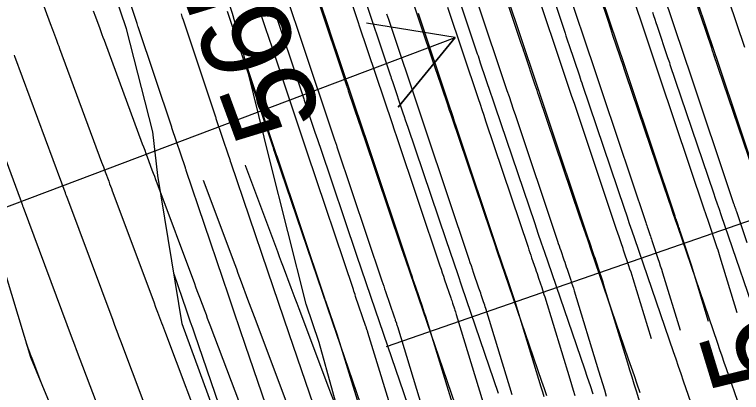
# Model space of a CAD drawing. Extents: x 954385 to 988206, y 1868364 to 1924553.
# Drawn here: x 957782.32 to 957830.79, y 1919515.87 to 1919541.08 of the extents above; entities that cross this region are included whole.
import ezdxf

# ---------------------------------------------------------------- set-up
doc = ezdxf.new("R2010")
doc.units = 0
for name, color, linetype in [('1', 7, 'Continuous'), ('Ex_Contour Labels', 7, 'Continuous'), ('Ex_Major Contours', 7, 'Continuous'), ('Ex_Minor Contours', 7, 'Continuous'), ('Perimeter', 7, 'Continuous'), ('Proposed Cut', 7, 'Continuous'), ('Slopes', 7, 'Continuous')]:
    doc.layers.add(name, color=color, linetype=linetype)

msp = doc.modelspace()

# ---------------------------------------------------------------- linework, layer by layer
for points in [[(957819.011, 1919573.666), (957821.782, 1919566.218), (957821.809, 1919566.148), (957821.837, 1919566.078), (957821.866, 1919566.008), (957821.896, 1919565.939), (957822.018, 1919565.664), (957822.048, 1919565.595), (957822.076, 1919565.526), (957822.102, 1919565.455), (957822.127, 1919565.384), (957824.554, 1919558.09), (957824.596, 1919557.965), (957824.638, 1919557.839), (957824.679, 1919557.714), (957824.721, 1919557.589), (957827.815, 1919548.362), (957827.913, 1919548.071), (957828.627, 1919545.94), (957828.862, 1919545.242), (957830.984, 1919538.91)], [(957832.252, 1919528.865), (957829.163, 1919538.081), (957829.033, 1919538.467), (957828.99, 1919538.595), (957826.776, 1919545.199), (957826.624, 1919545.655), (957825.897, 1919547.822), (957825.855, 1919547.947), (957822.818, 1919557.005), (957822.753, 1919557.197), (957822.689, 1919557.389), (957822.625, 1919557.581), (957822.561, 1919557.774), (957820.175, 1919564.943), (957820.152, 1919565.009), (957820.127, 1919565.075), (957820.101, 1919565.141), (957820.073, 1919565.205), (957819.959, 1919565.463), (957819.93, 1919565.527), (957819.903, 1919565.592), (957819.877, 1919565.658), (957819.852, 1919565.724), (957817.312, 1919572.551)], [(957831.162, 1919525.859), (957830.474, 1919527.912), (957830.459, 1919527.957), (957830.444, 1919528.002), (957830.429, 1919528.047), (957830.413, 1919528.092), (957830.351, 1919528.272), (957830.336, 1919528.317), (957830.321, 1919528.362), (957830.306, 1919528.407), (957830.29, 1919528.452), (957827.259, 1919537.495), (957827.128, 1919537.888), (957826.996, 1919538.281), (957824.862, 1919544.647)], [(957830.51, 1919521.187), (957829.379, 1919524.891), (957829.33, 1919525.048), (957829.281, 1919525.204), (957829.23, 1919525.36), (957829.179, 1919525.516), (957828.589, 1919527.275), (957828.568, 1919527.339), (957828.546, 1919527.403), (957828.525, 1919527.466), (957828.503, 1919527.53), (957828.416, 1919527.784), (957828.394, 1919527.848), (957828.372, 1919527.912), (957828.351, 1919527.975), (957828.329, 1919528.039), (957825.356, 1919536.909), (957825.268, 1919537.173), (957825.179, 1919537.437), (957825.091, 1919537.702), (957825.002, 1919537.966), (957822.947, 1919544.096)], [(957828.602, 1919520.605), (957827.457, 1919524.356), (957827.394, 1919524.561), (957827.329, 1919524.765), (957827.263, 1919524.969), (957827.196, 1919525.173), (957826.705, 1919526.638), (957826.677, 1919526.721), (957826.649, 1919526.803), (957826.621, 1919526.886), (957826.593, 1919526.968), (957826.48, 1919527.297), (957826.452, 1919527.379), (957826.424, 1919527.461), (957826.396, 1919527.544), (957826.368, 1919527.626), (957823.453, 1919536.323), (957823.342, 1919536.655), (957823.23, 1919536.987), (957823.119, 1919537.319), (957823.008, 1919537.651), (957820.995, 1919543.655)], [(957819.035, 1919543.24), (957821.014, 1919537.337), (957821.148, 1919536.937), (957821.282, 1919536.537), (957821.416, 1919536.137), (957821.55, 1919535.737), (957824.407, 1919527.213), (957824.441, 1919527.112), (957824.475, 1919527.011), (957824.509, 1919526.91), (957824.544, 1919526.809), (957824.683, 1919526.406), (957824.717, 1919526.305), (957824.751, 1919526.204), (957824.786, 1919526.103), (957824.82, 1919526.001), (957825.223, 1919524.797), (957825.301, 1919524.562), (957825.377, 1919524.327), (957825.452, 1919524.091), (957825.525, 1919523.854), (957826.694, 1919520.023)], [(957824.787, 1919519.442), (957823.561, 1919523.456), (957823.494, 1919523.672), (957823.426, 1919523.888), (957823.357, 1919524.103), (957823.285, 1919524.318), (957822.935, 1919525.365), (957822.895, 1919525.484), (957822.854, 1919525.604), (957822.813, 1919525.724), (957822.772, 1919525.843), (957822.608, 1919526.322), (957822.567, 1919526.441), (957822.526, 1919526.561), (957822.486, 1919526.681), (957822.446, 1919526.8), (957819.647, 1919535.151), (957819.49, 1919535.619), (957819.333, 1919536.086), (957819.176, 1919536.554), (957819.02, 1919537.022), (957817.074, 1919542.825)], [(957802.629, 1919542.072), (957803.299, 1919540.075), (957803.351, 1919539.919), (957805.582, 1919533.265), (957805.693, 1919532.934), (957805.804, 1919532.603), (957808.719, 1919523.905), (957808.803, 1919523.657), (957808.886, 1919523.409), (957808.971, 1919523.161), (957809.055, 1919522.914), (957809.522, 1919521.554), (957809.547, 1919521.481), (957809.572, 1919521.407), (957809.597, 1919521.334), (957809.622, 1919521.26), (957809.721, 1919520.966), (957809.745, 1919520.892), (957809.769, 1919520.818), (957809.792, 1919520.744), (957809.815, 1919520.67), (957811.656, 1919514.641)], [(957804.605, 1919542.44), (957805.242, 1919540.543), (957805.312, 1919540.334), (957807.496, 1919533.817), (957807.641, 1919533.385), (957807.786, 1919532.952), (957810.679, 1919524.323), (957810.757, 1919524.091), (957810.835, 1919523.859), (957810.914, 1919523.627), (957810.993, 1919523.396), (957811.406, 1919522.194), (957811.438, 1919522.101), (957811.47, 1919522.007), (957811.501, 1919521.913), (957811.533, 1919521.82), (957811.658, 1919521.445), (957811.69, 1919521.351), (957811.72, 1919521.257), (957811.75, 1919521.163), (957811.779, 1919521.068), (957813.578, 1919515.175)], [(957815.114, 1919542.41), (957817.07, 1919536.574), (957817.227, 1919536.105), (957817.385, 1919535.636), (957817.542, 1919535.167), (957817.699, 1919534.699), (957820.484, 1919526.388), (957820.531, 1919526.249), (957820.578, 1919526.111), (957820.625, 1919525.972), (957820.672, 1919525.834), (957820.862, 1919525.281), (957820.909, 1919525.143), (957820.957, 1919525.005), (957821.003, 1919524.866), (957821.05, 1919524.728), (957821.348, 1919523.839), (957821.412, 1919523.644), (957821.475, 1919523.45), (957821.537, 1919523.254), (957821.597, 1919523.058), (957823.188, 1919517.848), (957823.331, 1919517.38), (957823.474, 1919516.912), (957823.617, 1919516.444), (957823.759, 1919515.975), (957826.359, 1919507.447)], [(957800.636, 1919541.756), (957801.368, 1919539.572), (957801.391, 1919539.503), (957803.667, 1919532.714), (957803.783, 1919532.369), (957803.821, 1919532.254), (957806.816, 1919523.319), (957806.877, 1919523.138), (957806.938, 1919522.958), (957806.999, 1919522.778), (957807.06, 1919522.599), (957807.639, 1919520.915), (957807.657, 1919520.861), (957807.675, 1919520.808), (957807.693, 1919520.755), (957807.711, 1919520.701), (957807.783, 1919520.487), (957807.8, 1919520.434), (957807.818, 1919520.38), (957807.835, 1919520.326), (957807.852, 1919520.272), (957809.734, 1919514.106)], [(957811.193, 1919541.579), (957813.241, 1919535.471), (957813.364, 1919535.103), (957813.487, 1919534.735), (957813.61, 1919534.368), (957813.734, 1919534), (957816.562, 1919525.562), (957816.621, 1919525.386), (957816.681, 1919525.21), (957816.741, 1919525.034), (957816.801, 1919524.859), (957817.057, 1919524.113), (957817.109, 1919523.959), (957817.162, 1919523.805), (957817.214, 1919523.652), (957817.265, 1919523.498), (957817.472, 1919522.881), (957817.523, 1919522.727), (957817.573, 1919522.572), (957817.622, 1919522.418), (957817.67, 1919522.262), (957819.344, 1919516.779), (957819.458, 1919516.407), (957819.571, 1919516.035), (957819.685, 1919515.662)], [(957813.153, 1919541.995), (957815.155, 1919536.022), (957815.296, 1919535.604), (957815.436, 1919535.186), (957815.576, 1919534.768), (957815.716, 1919534.349), (957818.523, 1919525.975), (957818.576, 1919525.817), (957818.629, 1919525.66), (957818.683, 1919525.503), (957818.736, 1919525.346), (957818.952, 1919524.719), (957819.006, 1919524.562), (957819.059, 1919524.405), (957819.112, 1919524.248), (957819.165, 1919524.091), (957819.41, 1919523.36), (957819.468, 1919523.186), (957819.524, 1919523.011), (957819.58, 1919522.836), (957819.634, 1919522.66), (957821.266, 1919517.314), (957821.394, 1919516.894), (957821.522, 1919516.473), (957821.651, 1919516.053), (957821.779, 1919515.633)], [(957807.812, 1919513.571), (957805.888, 1919519.874), (957805.877, 1919519.908), (957805.867, 1919519.941), (957805.856, 1919519.975), (957805.845, 1919520.008), (957805.8, 1919520.142), (957805.789, 1919520.175), (957805.778, 1919520.208), (957805.766, 1919520.242), (957805.755, 1919520.275), (957805.065, 1919522.284), (957805.027, 1919522.396), (957804.989, 1919522.508), (957804.951, 1919522.62), (957804.913, 1919522.733), (957801.839, 1919531.905), (957801.752, 1919532.162), (957799.425, 1919539.105), (957799.362, 1919539.292), (957798.622, 1919541.499)], [(957815.5, 1919515.71), (957813.743, 1919521.466), (957813.707, 1919521.581), (957813.671, 1919521.695), (957813.634, 1919521.81), (957813.596, 1919521.924), (957813.444, 1919522.379), (957813.405, 1919522.493), (957813.367, 1919522.606), (957813.328, 1919522.72), (957813.289, 1919522.834), (957812.929, 1919523.884), (957812.856, 1919524.096), (957812.784, 1919524.309), (957812.711, 1919524.523), (957812.64, 1919524.736), (957809.769, 1919533.302), (957809.679, 1919533.568), (957809.59, 1919533.835), (957809.501, 1919534.101), (957809.411, 1919534.368), (957807.272, 1919540.749), (957807.155, 1919541.098)], [(957809.232, 1919541.164), (957811.326, 1919534.919), (957811.432, 1919534.602), (957811.539, 1919534.285), (957811.645, 1919533.968), (957811.751, 1919533.651), (957814.601, 1919525.149), (957814.666, 1919524.954), (957814.732, 1919524.76), (957814.798, 1919524.565), (957814.865, 1919524.371), (957815.173, 1919523.473), (957815.219, 1919523.34), (957815.264, 1919523.206), (957815.31, 1919523.072), (957815.355, 1919522.938), (957815.534, 1919522.402), (957815.579, 1919522.268), (957815.622, 1919522.134), (957815.665, 1919521.999), (957815.706, 1919521.864), (957817.422, 1919516.244), (957817.521, 1919515.92), (957817.62, 1919515.596)], [(957805.89, 1919513.037), (957803.924, 1919519.476), (957803.92, 1919519.49), (957803.916, 1919519.503), (957803.911, 1919519.516), (957803.907, 1919519.529), (957803.885, 1919519.596), (957803.876, 1919519.622), (957803.871, 1919519.635), (957803.07, 1919521.969), (957803.055, 1919522.013), (957803.04, 1919522.058), (957803.025, 1919522.102), (957803.01, 1919522.147), (957799.851, 1919531.569), (957799.8, 1919531.722), (957797.724, 1919537.914)]]:
    msp.add_lwpolyline(points)
at = {"layer": '1'}
for points in [[(957933.04, 1919459.536), (957827.772, 1919435.913), (957823.706, 1919445.249), (957819.016, 1919454.445), (957814.978, 1919463.788), (957811.512, 1919473.259), (957807.305, 1919482.563), (957803.818, 1919492.03), (957800.566, 1919501.549), (957796.957, 1919510.987), (957793.5, 1919520.46), (957791.879, 1919530.345), (957791.541, 1919533.262), (957789.779, 1919540.123), (957786.564, 1919549.65), (957784.448, 1919559.424), (957782.965, 1919569.34)], [(957831.892, 1919529.718), (957828.934, 1919538.454), (957828.902, 1919538.55), (957828.869, 1919538.646), (957828.837, 1919538.742), (957828.805, 1919538.838), (957828.103, 1919540.925), (957828.019, 1919541.177), (957827.934, 1919541.429), (957827.85, 1919541.681), (957827.766, 1919541.933), (957825.844, 1919547.69), (957825.762, 1919547.934), (957825.681, 1919548.179), (957825.599, 1919548.424), (957825.518, 1919548.669), (957822.768, 1919556.99), (957822.648, 1919557.355), (957822.528, 1919557.72), (957822.408, 1919558.086), (957822.289, 1919558.451), (957819.67, 1919566.472)], [(957800.176, 1919511.873), (957797.731, 1919519.011), (957797.35, 1919520.125), (957796.97, 1919521.239), (957796.59, 1919522.354), (957796.212, 1919523.468), (957793.773, 1919530.674), (957793.758, 1919530.719), (957793.743, 1919530.763), (957793.728, 1919530.808), (957793.713, 1919530.853), (957792.814, 1919533.529), (957792.802, 1919533.564), (957790.566, 1919540.261), (957790.548, 1919540.314), (957790.495, 1919540.475), (957788.059, 1919547.845), (957787.73, 1919548.842), (957787.402, 1919549.838), (957787.076, 1919550.835), (957786.75, 1919551.832), (957784.796, 1919557.817)], [(957832.518, 1919509.586), (957829.792, 1919517.45), (957829.646, 1919517.87), (957829.501, 1919518.291), (957829.356, 1919518.711), (957829.212, 1919519.131), (957826.537, 1919526.939), (957826.388, 1919527.373), (957826.24, 1919527.807), (957826.093, 1919528.242), (957825.945, 1919528.676), (957823.107, 1919537.059), (957823.061, 1919537.196), (957823.015, 1919537.332), (957822.969, 1919537.469), (957822.923, 1919537.605), (957822.222, 1919539.692), (957822.151, 1919539.904), (957822.08, 1919540.115), (957822.009, 1919540.327), (957821.939, 1919540.538), (957820.054, 1919546.183)], [(957817.158, 1919545.43), (957819.025, 1919539.841), (957819.089, 1919539.649), (957819.153, 1919539.458), (957819.217, 1919539.267), (957819.281, 1919539.076), (957819.982, 1919536.989), (957820.035, 1919536.832), (957820.088, 1919536.675), (957820.141, 1919536.519), (957820.194, 1919536.362), (957822.972, 1919528.155), (957823.142, 1919527.653), (957823.313, 1919527.151), (957823.485, 1919526.649), (957823.656, 1919526.147), (957826.237, 1919518.614), (957826.405, 1919518.124), (957826.574, 1919517.634), (957826.743, 1919517.144), (957826.913, 1919516.654), (957829.542, 1919509.071)], [(957824.034, 1919515.857), (957823.84, 1919516.417), (957823.647, 1919516.977), (957823.454, 1919517.537), (957823.262, 1919518.097), (957820.776, 1919525.354), (957820.581, 1919525.924), (957820.386, 1919526.494), (957820.192, 1919527.064), (957819.999, 1919527.635), (957817.28, 1919535.665), (957817.22, 1919535.842), (957817.16, 1919536.019), (957817.101, 1919536.195), (957817.041, 1919536.372), (957816.34, 1919538.46), (957816.283, 1919538.63), (957816.226, 1919538.801), (957816.168, 1919538.972), (957816.111, 1919539.143), (957814.263, 1919544.677)], [(957820.91, 1919515.769), (957820.72, 1919516.32), (957820.53, 1919516.871), (957820.341, 1919517.423), (957817.895, 1919524.561), (957817.677, 1919525.199), (957817.459, 1919525.837), (957817.242, 1919526.475), (957817.025, 1919527.114), (957814.367, 1919534.967), (957814.3, 1919535.164), (957814.233, 1919535.362), (957814.167, 1919535.559), (957814.101, 1919535.756), (957813.399, 1919537.843), (957813.349, 1919537.994), (957813.298, 1919538.144), (957813.248, 1919538.295), (957813.198, 1919538.446), (957811.368, 1919543.923)], [(957808.399, 1919543.393), (957810.284, 1919537.748), (957810.327, 1919537.618), (957810.371, 1919537.488), (957810.415, 1919537.357), (957810.459, 1919537.227), (957811.16, 1919535.14), (957811.233, 1919534.922), (957811.306, 1919534.705), (957811.38, 1919534.487), (957811.453, 1919534.27), (957814.052, 1919526.593), (957814.292, 1919525.886), (957814.532, 1919525.18), (957814.773, 1919524.474), (957815.014, 1919523.768), (957817.46, 1919516.63), (957817.626, 1919516.147), (957817.792, 1919515.663)], [(957805.427, 1919542.871), (957807.37, 1919537.051), (957807.407, 1919536.941), (957807.444, 1919536.831), (957807.481, 1919536.721), (957807.518, 1919536.61), (957808.219, 1919534.523), (957808.299, 1919534.286), (957808.379, 1919534.048), (957808.459, 1919533.81), (957808.54, 1919533.573), (957811.079, 1919526.072), (957811.342, 1919525.298), (957811.605, 1919524.523), (957811.869, 1919523.749), (957812.134, 1919522.975), (957814.579, 1919515.837)], [(957802.455, 1919542.349), (957804.457, 1919536.353), (957804.487, 1919536.264), (957804.517, 1919536.174), (957804.547, 1919536.084), (957804.577, 1919535.994), (957805.278, 1919533.907), (957805.365, 1919533.649), (957805.452, 1919533.391), (957805.539, 1919533.133), (957805.626, 1919532.875), (957808.106, 1919525.552), (957808.391, 1919524.709), (957808.678, 1919523.866), (957808.965, 1919523.024), (957809.253, 1919522.182), (957811.699, 1919515.045)], [(957799.482, 1919541.827), (957801.543, 1919535.656), (957801.566, 1919535.586), (957801.589, 1919535.517), (957801.613, 1919535.447), (957801.636, 1919535.378), (957802.353, 1919533.243), (957802.439, 1919532.989), (957802.525, 1919532.734), (957802.61, 1919532.48), (957802.697, 1919532.225), (957805.132, 1919525.031), (957805.441, 1919524.12), (957805.751, 1919523.21), (957806.061, 1919522.299), (957806.373, 1919521.39), (957808.818, 1919514.252)], [(957793.424, 1919541.124), (957793.453, 1919541.039), (957793.481, 1919540.953), (957793.509, 1919540.868), (957793.538, 1919540.783), (957795.716, 1919534.261), (957795.735, 1919534.203), (957795.754, 1919534.145), (957796.593, 1919531.649), (957796.631, 1919531.535), (957796.67, 1919531.42), (957796.709, 1919531.306), (957796.747, 1919531.191), (957799.186, 1919523.989), (957799.541, 1919522.942), (957799.897, 1919521.896), (957800.253, 1919520.85), (957800.611, 1919519.804), (957803.057, 1919512.666)], [(957796.51, 1919541.305), (957798.629, 1919534.959), (957798.646, 1919534.909), (957798.662, 1919534.86), (957798.679, 1919534.811), (957798.695, 1919534.761), (957799.473, 1919532.446), (957799.535, 1919532.262), (957799.597, 1919532.077), (957799.66, 1919531.893), (957799.722, 1919531.708), (957802.159, 1919524.51), (957802.491, 1919523.531), (957802.824, 1919522.553), (957803.157, 1919521.575), (957803.492, 1919520.597), (957805.937, 1919513.459)], [(957824.852, 1919541.235), (957824.93, 1919541.004), (957825.007, 1919540.772), (957825.085, 1919540.54), (957825.163, 1919540.309), (957825.864, 1919538.222), (957825.903, 1919538.105), (957825.942, 1919537.989), (957825.981, 1919537.873), (957826.021, 1919537.757), (957828.919, 1919529.197), (957829.043, 1919528.831), (957829.167, 1919528.464), (957829.292, 1919528.098), (957829.417, 1919527.732), (957832.187, 1919519.648)], [(957792.954, 1919523.791), (957793.769, 1919521.384), (957793.905, 1919520.983), (957794.041, 1919520.582), (957794.178, 1919520.181), (957794.315, 1919519.78), (957797.296, 1919511.08), (957797.307, 1919511.049), (957800.597, 1919501.557), (957800.598, 1919501.554), (957803.928, 1919492.06), (957803.932, 1919492.049), (957807.121, 1919483.063)]]:
    msp.add_lwpolyline(points, dxfattribs=at)
at = {"layer": 'Ex_Major Contours'}
msp.add_lwpolyline([(957792.462, 1919511.198), (957789.409, 1919519.291), (957789.366, 1919519.407), (957789.322, 1919519.523), (957789.279, 1919519.639), (957789.235, 1919519.755), (957789.019, 1919520.335), (957788.889, 1919520.683), (957785.868, 1919528.774), (957785.83, 1919528.876), (957785.792, 1919528.979), (957785.753, 1919529.082), (957785.715, 1919529.185), (957785.525, 1919529.7), (957785.448, 1919529.906), (957785.41, 1919530.009), (957782.353, 1919538.277), (957782.322, 1919538.36)], dxfattribs=at)
at = {"layer": 'Ex_Minor Contours'}
for points in [[(957781.855, 1919548.283), (957784.709, 1919540.491), (957784.862, 1919540.073), (957785.117, 1919539.377), (957785.168, 1919539.238), (957785.219, 1919539.099), (957785.27, 1919538.96), (957785.322, 1919538.821), (957788.127, 1919531.236), (957788.245, 1919530.916), (957788.364, 1919530.596), (957788.6, 1919529.956), (957788.659, 1919529.796), (957788.719, 1919529.636), (957788.778, 1919529.476), (957788.838, 1919529.317), (957791.601, 1919521.915), (957791.731, 1919521.568), (957791.86, 1919521.221), (957792.12, 1919520.527), (957792.184, 1919520.353), (957792.249, 1919520.18), (957792.315, 1919520.006), (957792.38, 1919519.833), (957795.167, 1919512.444)], [(957787.571, 1919541.325), (957787.715, 1919540.933), (957788.002, 1919540.148), (957788.074, 1919539.952), (957788.146, 1919539.756), (957788.219, 1919539.56), (957788.291, 1919539.364), (957790.843, 1919532.462), (957790.924, 1919532.245), (957791.004, 1919532.028), (957791.084, 1919531.811), (957791.164, 1919531.595), (957791.485, 1919530.727), (957791.566, 1919530.51), (957791.646, 1919530.293), (957791.727, 1919530.076), (957791.808, 1919529.86), (957794.314, 1919523.146), (957794.4, 1919522.915), (957794.487, 1919522.684), (957794.573, 1919522.453), (957794.659, 1919522.222), (957795.004, 1919521.298), (957795.09, 1919521.067), (957795.177, 1919520.836), (957795.263, 1919520.606), (957795.35, 1919520.375), (957797.872, 1919513.69)], [(957779.383, 1919537.734), (957782.694, 1919528.783), (957782.762, 1919528.599), (957782.83, 1919528.415), (957782.847, 1919528.369), (957782.864, 1919528.322), (957782.881, 1919528.276), (957782.898, 1919528.23), (957786.176, 1919519.452), (957786.263, 1919519.218), (957786.351, 1919518.983), (957786.373, 1919518.924), (957786.395, 1919518.866), (957786.417, 1919518.807), (957786.439, 1919518.749), (957789.757, 1919509.952)], [(957803.975, 1919514.345), (957803.807, 1919514.79), (957803.676, 1919515.138), (957803.545, 1919515.486), (957803.413, 1919515.834), (957803.282, 1919516.182), (957801.291, 1919521.459), (957801.161, 1919521.805), (957801.031, 1919522.15), (957800.902, 1919522.496), (957800.772, 1919522.842), (957800.256, 1919524.225), (957800.127, 1919524.571), (957799.998, 1919524.917), (957799.869, 1919525.263), (957799.74, 1919525.609), (957797.747, 1919530.946), (957797.713, 1919531.038)], [(957800.577, 1919514.936), (957798.321, 1919520.917), (957798.212, 1919521.205), (957798.104, 1919521.493), (957797.996, 1919521.782), (957797.888, 1919522.07), (957797.458, 1919523.224), (957797.35, 1919523.512), (957797.242, 1919523.801), (957797.135, 1919524.089), (957797.027, 1919524.377), (957794.924, 1919530.01)], [(957784.136, 1919516.437), (957783.468, 1919518.206), (957783.463, 1919518.221), (957783.118, 1919519.146)]]:
    msp.add_lwpolyline(points, dxfattribs=at)
at = {"layer": 'Perimeter'}
for points in [[(957816.295, 1919443.586), (957810.978, 1919452.642), (957806.628, 1919461.914), (957802.762, 1919471.295), (957800.226, 1919476.455), (957798.121, 1919480.502), (957794.204, 1919489.872), (957790.163, 1919499.214), (957787.298, 1919508.82), (957783.406, 1919518.195), (957780.496, 1919527.791), (957778.059, 1919537.492), (957774.195, 1919546.874), (957771.438, 1919556.504), (957770.571, 1919559.476), (957769.102, 1919566.229), (957767.746, 1919576.173)], [(957828.416, 1919446.025), (957824.225, 1919455.325), (957820.834, 1919463.935), (957820.53, 1919464.739), (957817.005, 1919474.192), (957813.15, 1919483.569), (957812.938, 1919484.103), (957810.22, 1919493.434), (957807.931, 1919501.829), (957807.524, 1919503.077), (957804.447, 1919512.635), (957802.629, 1919519.214), (957801.76, 1919521.762), (957799.313, 1919531.46), (957797.534, 1919538.687), (957796.862, 1919541.157), (957793.622, 1919550.672), (957791.454, 1919558.45), (957791.285, 1919558.176), (957788.062, 1919567.672)]]:
    msp.add_lwpolyline(points, dxfattribs=at)
at = {"layer": 'Proposed Cut'}
msp.add_lwpolyline([(957828.416, 1919446.025), (957824.225, 1919455.325), (957820.834, 1919463.935), (957820.53, 1919464.739), (957817.005, 1919474.192), (957813.15, 1919483.569), (957812.938, 1919484.103), (957810.22, 1919493.434), (957807.931, 1919501.829), (957807.524, 1919503.077), (957804.447, 1919512.635), (957802.629, 1919519.214), (957801.76, 1919521.762), (957799.313, 1919531.46), (957797.534, 1919538.687), (957796.862, 1919541.157), (957793.622, 1919550.672), (957791.454, 1919558.45), (957791.285, 1919558.176), (957788.062, 1919567.672)], dxfattribs=at)
at = {"layer": 'Slopes'}
for points in [[(957757.131, 1919518.928), (957811.7, 1919539.538), (957807.899, 1919534.895), (957811.7, 1919539.538), (957805.78, 1919540.508)], [(957807.131, 1919518.928), (957850.097, 1919533.856), (957846.174, 1919529.317), (957850.097, 1919533.856), (957844.204, 1919534.985)]]:
    msp.add_lwpolyline(points, dxfattribs=at)

# ---------------------------------------------------------------- texts
msp.add_text('555', height=6, rotation=106.9556).set_placement((957837.441, 1919508.738))
at = {"layer": 'Ex_Contour Labels'}
msp.add_text('565', height=6, rotation=110.2446, dxfattribs=at).set_placement((957802.945, 1919534.11))

doc.saveas('drawing.dxf')
